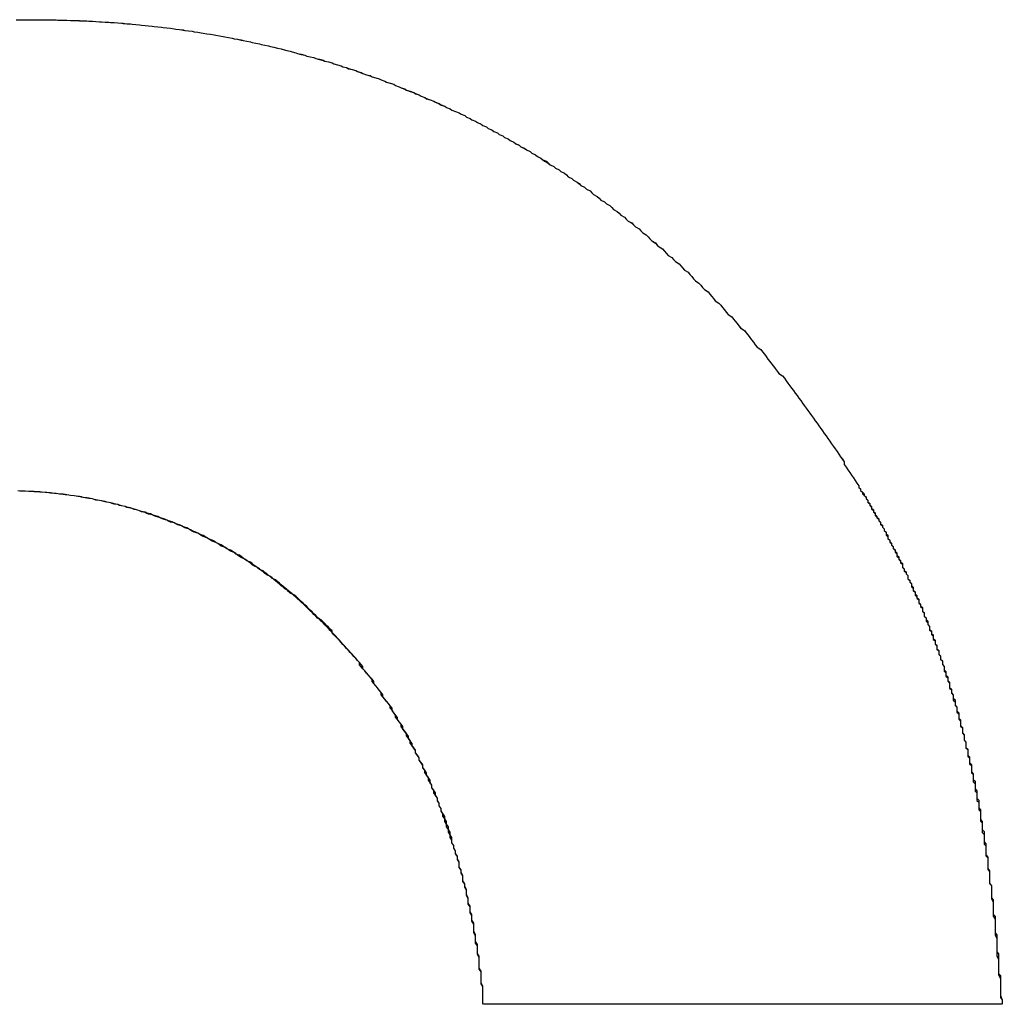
# Model space of a CAD drawing. Extents: x 1107 to 4046, y 937 to 3355.
# Tile 794 of 861: x 3061.751 to 3062.292, y 1750.842 to 1751.385. Entities that reach past the tile are written whole.
import ezdxf

# ---------------------------------------------------------------- set-up
doc = ezdxf.new("R2010")
doc.units = 0
doc.layers.add('KF_VIDA_L___C_LEFT', color=7, linetype='CONTINUOUS')

# ---------------------------------------------------------------- blocks, each defined once
blk = doc.blocks.new('KF_VIDA_L___C_LEFT')
at = {"layer": 'KF_VIDA_L___C_LEFT'}
blk.add_line((172.9877, 61.62917), (172.70242, 61.62917), dxfattribs=at)
blk.add_line((172.9877, 61.62917), (172.70242, 61.62917), dxfattribs=at)
for points in [[(172.445, 62.1714, 0), (172.448, 62.1715, 0), (172.451, 62.1715, 0), (172.454, 62.1715, 0)], [(172.445, 62.1714, 0), (172.448, 62.1715, 0), (172.451, 62.1715, 0), (172.454, 62.1715, 0)], [(172.454, 62.1715, 0), (172.456, 62.1715, 0), (172.458, 62.1715, 0), (172.46, 62.1715, 0), (172.461, 62.1715, 0), (172.463, 62.1714, 0), (172.465, 62.1714, 0), (172.467, 62.1714, 0), (172.468, 62.1713, 0), (172.47, 62.1713, 0), (172.472, 62.1713, 0), (172.473, 62.1712, 0), (172.475, 62.1711, 0), (172.477, 62.1711, 0), (172.479, 62.171, 0), (172.48, 62.1709, 0), (172.482, 62.1709, 0), (172.484, 62.1708, 0), (172.485, 62.1707, 0), (172.487, 62.1706, 0), (172.489, 62.1705, 0), (172.491, 62.1704, 0), (172.492, 62.1703, 0), (172.494, 62.1702, 0), (172.496, 62.1701, 0), (172.497, 62.17, 0), (172.499, 62.1699, 0), (172.501, 62.1697, 0), (172.503, 62.1696, 0), (172.504, 62.1694, 0), (172.506, 62.1693, 0), (172.508, 62.1692, 0), (172.509, 62.169, 0), (172.511, 62.1688, 0), (172.513, 62.1687, 0), (172.514, 62.1685, 0), (172.516, 62.1683, 0), (172.518, 62.1682, 0), (172.52, 62.168, 0), (172.521, 62.1678, 0), (172.523, 62.1676, 0), (172.525, 62.1674, 0), (172.526, 62.1672, 0), (172.528, 62.167, 0), (172.53, 62.1668, 0), (172.532, 62.1665, 0), (172.533, 62.1663, 0), (172.535, 62.1661, 0), (172.537, 62.1658, 0), (172.538, 62.1656, 0), (172.54, 62.1654, 0), (172.542, 62.1651, 0), (172.543, 62.1648, 0), (172.545, 62.1646, 0), (172.547, 62.1643, 0), (172.548, 62.164, 0), (172.55, 62.1638, 0), (172.552, 62.1635, 0), (172.554, 62.1632, 0), (172.555, 62.1629, 0), (172.557, 62.1626, 0), (172.559, 62.1623, 0), (172.56, 62.162, 0), (172.562, 62.1617, 0), (172.564, 62.1613, 0), (172.565, 62.161, 0), (172.567, 62.1607, 0), (172.569, 62.1603, 0), (172.57, 62.16, 0), (172.572, 62.1597, 0), (172.574, 62.1593, 0), (172.575, 62.1589, 0), (172.577, 62.1586, 0), (172.579, 62.1582, 0), (172.58, 62.1578, 0), (172.582, 62.1574, 0), (172.584, 62.1571, 0), (172.585, 62.1567, 0), (172.587, 62.1563, 0), (172.589, 62.1559, 0), (172.591, 62.1555, 0), (172.592, 62.155, 0), (172.594, 62.1546, 0), (172.596, 62.1542, 0), (172.597, 62.1538, 0), (172.599, 62.1533, 0), (172.6, 62.1529, 0), (172.602, 62.1524, 0), (172.604, 62.152, 0), (172.605, 62.1515, 0), (172.607, 62.1511, 0), (172.609, 62.1506, 0), (172.61, 62.1501, 0), (172.612, 62.1496, 0), (172.614, 62.1491, 0), (172.615, 62.1487, 0), (172.617, 62.1482, 0), (172.619, 62.1477, 0), (172.62, 62.1472, 0), (172.622, 62.1466, 0), (172.624, 62.1461, 0), (172.625, 62.1456, 0), (172.627, 62.1451, 0), (172.628, 62.1445, 0), (172.63, 62.144, 0), (172.632, 62.1435, 0), (172.633, 62.1429, 0), (172.635, 62.1423, 0), (172.636, 62.1418, 0), (172.638, 62.1412, 0), (172.64, 62.1406, 0), (172.641, 62.1401, 0), (172.643, 62.1395, 0), (172.645, 62.1389, 0), (172.646, 62.1383, 0), (172.648, 62.1377, 0), (172.649, 62.1371, 0), (172.651, 62.1365, 0), (172.653, 62.1359, 0), (172.654, 62.1352, 0), (172.656, 62.1346, 0), (172.657, 62.134, 0), (172.659, 62.1333, 0), (172.66, 62.1327, 0), (172.662, 62.132, 0), (172.664, 62.1314, 0), (172.665, 62.1307, 0), (172.667, 62.1301, 0), (172.668, 62.1294, 0), (172.67, 62.1287, 0), (172.671, 62.128, 0), (172.673, 62.1273, 0), (172.675, 62.1267, 0), (172.676, 62.126, 0), (172.678, 62.1252, 0), (172.679, 62.1245, 0), (172.681, 62.1238, 0), (172.682, 62.1231, 0), (172.684, 62.1224, 0), (172.685, 62.1216, 0), (172.687, 62.1209, 0), (172.689, 62.1202, 0), (172.69, 62.1194, 0), (172.692, 62.1187, 0), (172.693, 62.1179, 0), (172.695, 62.1171, 0), (172.696, 62.1164, 0), (172.698, 62.1156, 0), (172.699, 62.1148, 0), (172.701, 62.114, 0), (172.702, 62.1132, 0), (172.704, 62.1124, 0), (172.705, 62.1116, 0), (172.707, 62.1108, 0), (172.708, 62.11, 0), (172.71, 62.1092, 0), (172.711, 62.1083, 0), (172.713, 62.1075, 0), (172.714, 62.1067, 0), (172.716, 62.1058, 0), (172.717, 62.105, 0), (172.719, 62.1041, 0), (172.72, 62.1032, 0), (172.722, 62.1024, 0), (172.723, 62.1015, 0), (172.725, 62.1006, 0), (172.726, 62.0998, 0), (172.728, 62.0989, 0), (172.729, 62.098, 0), (172.731, 62.0971, 0), (172.732, 62.0962, 0), (172.734, 62.0953, 0), (172.735, 62.0944, 0), (172.736, 62.0935, 0), (172.738, 62.0925, 0), (172.739, 62.0916, 0), (172.741, 62.0907, 0), (172.742, 62.0898, 0), (172.744, 62.0888, 0), (172.745, 62.0879, 0), (172.747, 62.0869, 0), (172.748, 62.086, 0), (172.749, 62.085, 0), (172.751, 62.0841, 0), (172.752, 62.0831, 0), (172.754, 62.0821, 0), (172.755, 62.0811, 0), (172.756, 62.0802, 0), (172.758, 62.0792, 0), (172.759, 62.0782, 0), (172.761, 62.0772, 0), (172.762, 62.0762, 0), (172.763, 62.0752, 0), (172.765, 62.0742, 0), (172.766, 62.0732, 0), (172.767, 62.0721, 0), (172.769, 62.0711, 0), (172.77, 62.0701, 0), (172.772, 62.0691, 0), (172.773, 62.068, 0), (172.774, 62.067, 0), (172.776, 62.0659, 0), (172.777, 62.0649, 0), (172.778, 62.0638, 0), (172.78, 62.0628, 0), (172.781, 62.0617, 0), (172.782, 62.0606, 0), (172.784, 62.0595, 0), (172.785, 62.0585, 0), (172.786, 62.0574, 0), (172.788, 62.0563, 0), (172.789, 62.0552, 0), (172.79, 62.0541, 0), (172.792, 62.053, 0), (172.793, 62.0519, 0), (172.794, 62.0508, 0), (172.795, 62.0497, 0), (172.797, 62.0485, 0), (172.798, 62.0474, 0), (172.799, 62.0463, 0), (172.801, 62.0452, 0), (172.802, 62.044, 0), (172.803, 62.0429, 0), (172.804, 62.0417, 0), (172.806, 62.0406, 0), (172.807, 62.0394, 0), (172.808, 62.0383, 0), (172.81, 62.0371, 0), (172.811, 62.0359, 0), (172.812, 62.0348, 0), (172.813, 62.0336, 0), (172.815, 62.0324, 0), (172.816, 62.0312, 0), (172.817, 62.03, 0), (172.818, 62.0288, 0), (172.819, 62.0276, 0), (172.821, 62.0264, 0), (172.822, 62.0252, 0), (172.823, 62.024, 0), (172.824, 62.0228, 0), (172.826, 62.0216, 0), (172.827, 62.0203, 0), (172.828, 62.0191, 0), (172.829, 62.0179, 0), (172.83, 62.0166, 0), (172.832, 62.0154, 0), (172.833, 62.0142, 0), (172.834, 62.0129, 0), (172.835, 62.0117, 0), (172.836, 62.0104, 0), (172.837, 62.0092, 0), (172.839, 62.0079, 0), (172.84, 62.0066, 0), (172.841, 62.0054, 0), (172.842, 62.0041, 0), (172.843, 62.0028, 0), (172.844, 62.0015, 0), (172.846, 62.0003, 0), (172.847, 61.999, 0), (172.848, 61.9977, 0), (172.849, 61.9964, 0), (172.85, 61.9951, 0), (172.851, 61.9938, 0), (172.852, 61.9925, 0), (172.853, 61.9912, 0), (172.855, 61.9899, 0), (172.856, 61.9886, 0), (172.857, 61.9873, 0), (172.858, 61.986, 0), (172.859, 61.9846, 0), (172.86, 61.9833, 0), (172.861, 61.982, 0), (172.862, 61.9807, 0), (172.863, 61.9793, 0), (172.864, 61.978, 0), (172.865, 61.9767, 0), (172.867, 61.9753, 0), (172.868, 61.974, 0), (172.869, 61.9726, 0), (172.87, 61.9713, 0), (172.871, 61.9699, 0), (172.872, 61.9686, 0), (172.873, 61.9672, 0), (172.874, 61.9658, 0), (172.875, 61.9645, 0), (172.876, 61.9631, 0), (172.877, 61.9617, 0), (172.878, 61.9603, 0), (172.879, 61.959, 0), (172.88, 61.9576, 0), (172.881, 61.9562, 0), (172.882, 61.9548, 0), (172.883, 61.9534, 0), (172.884, 61.952, 0), (172.885, 61.9506, 0), (172.886, 61.9492, 0), (172.887, 61.9478, 0), (172.888, 61.9464, 0), (172.889, 61.945, 0), (172.89, 61.9436, 0), (172.891, 61.9422, 0), (172.892, 61.9408, 0), (172.893, 61.9394, 0), (172.894, 61.9379, 0), (172.895, 61.9365, 0), (172.896, 61.9351, 0), (172.897, 61.9337, 0), (172.898, 61.9322, 0), (172.899, 61.9308, 0), (172.9, 61.9293, 0), (172.901, 61.9279, 0), (172.901, 61.9265, 0), (172.902, 61.925, 0), (172.903, 61.9236, 0), (172.904, 61.9221, 0), (172.905, 61.9207, 0), (172.906, 61.9192, 0), (172.907, 61.9177, 0), (172.908, 61.9163, 0), (172.909, 61.9148, 0)], [(172.454, 62.1715, 0), (172.456, 62.1715, 0), (172.458, 62.1715, 0), (172.46, 62.1715, 0), (172.461, 62.1715, 0), (172.463, 62.1714, 0), (172.465, 62.1714, 0), (172.467, 62.1714, 0), (172.468, 62.1713, 0), (172.47, 62.1713, 0), (172.472, 62.1713, 0), (172.473, 62.1712, 0), (172.475, 62.1711, 0), (172.477, 62.1711, 0), (172.479, 62.171, 0), (172.48, 62.171, 0), (172.482, 62.1709, 0), (172.484, 62.1708, 0), (172.485, 62.1707, 0), (172.487, 62.1706, 0), (172.489, 62.1705, 0), (172.491, 62.1704, 0), (172.492, 62.1703, 0), (172.494, 62.1702, 0), (172.496, 62.1701, 0), (172.497, 62.17, 0), (172.499, 62.1699, 0), (172.501, 62.1697, 0), (172.503, 62.1696, 0), (172.504, 62.1695, 0), (172.506, 62.1693, 0), (172.508, 62.1692, 0), (172.509, 62.169, 0), (172.511, 62.1688, 0), (172.513, 62.1687, 0), (172.514, 62.1685, 0), (172.516, 62.1683, 0), (172.518, 62.1682, 0), (172.52, 62.168, 0), (172.521, 62.1678, 0), (172.523, 62.1676, 0), (172.525, 62.1674, 0), (172.526, 62.1672, 0), (172.528, 62.167, 0), (172.53, 62.1668, 0), (172.532, 62.1665, 0), (172.533, 62.1663, 0), (172.535, 62.1661, 0), (172.537, 62.1659, 0), (172.538, 62.1656, 0), (172.54, 62.1654, 0), (172.542, 62.1651, 0), (172.543, 62.1649, 0), (172.545, 62.1646, 0), (172.547, 62.1643, 0), (172.548, 62.1641, 0), (172.55, 62.1638, 0), (172.552, 62.1635, 0), (172.554, 62.1632, 0), (172.555, 62.1629, 0), (172.557, 62.1626, 0), (172.559, 62.1623, 0), (172.56, 62.162, 0), (172.562, 62.1617, 0), (172.564, 62.1614, 0), (172.565, 62.161, 0), (172.567, 62.1607, 0), (172.569, 62.1604, 0), (172.57, 62.16, 0), (172.572, 62.1597, 0), (172.574, 62.1593, 0), (172.575, 62.159, 0), (172.577, 62.1586, 0), (172.579, 62.1582, 0), (172.58, 62.1578, 0), (172.582, 62.1575, 0), (172.584, 62.1571, 0), (172.585, 62.1567, 0), (172.587, 62.1563, 0), (172.589, 62.1559, 0), (172.591, 62.1555, 0), (172.592, 62.1551, 0), (172.594, 62.1546, 0), (172.596, 62.1542, 0), (172.597, 62.1538, 0), (172.599, 62.1533, 0), (172.6, 62.1529, 0), (172.602, 62.1525, 0), (172.604, 62.152, 0), (172.605, 62.1515, 0), (172.607, 62.1511, 0), (172.609, 62.1506, 0), (172.61, 62.1501, 0), (172.612, 62.1497, 0), (172.614, 62.1492, 0), (172.615, 62.1487, 0), (172.617, 62.1482, 0), (172.619, 62.1477, 0), (172.62, 62.1472, 0), (172.622, 62.1467, 0), (172.624, 62.1461, 0), (172.625, 62.1456, 0), (172.627, 62.1451, 0), (172.628, 62.1446, 0), (172.63, 62.144, 0), (172.632, 62.1435, 0), (172.633, 62.1429, 0), (172.635, 62.1424, 0), (172.636, 62.1418, 0), (172.638, 62.1412, 0), (172.64, 62.1407, 0), (172.641, 62.1401, 0), (172.643, 62.1395, 0), (172.645, 62.1389, 0), (172.646, 62.1383, 0), (172.648, 62.1377, 0), (172.649, 62.1371, 0), (172.651, 62.1365, 0), (172.653, 62.1359, 0), (172.654, 62.1353, 0), (172.656, 62.1346, 0), (172.657, 62.134, 0), (172.659, 62.1334, 0), (172.66, 62.1327, 0), (172.662, 62.1321, 0), (172.664, 62.1314, 0), (172.665, 62.1308, 0), (172.667, 62.1301, 0), (172.668, 62.1294, 0), (172.67, 62.1287, 0), (172.671, 62.1281, 0), (172.673, 62.1274, 0), (172.675, 62.1267, 0), (172.676, 62.126, 0), (172.678, 62.1253, 0), (172.679, 62.1246, 0), (172.681, 62.1238, 0), (172.682, 62.1231, 0), (172.684, 62.1224, 0), (172.685, 62.1217, 0), (172.687, 62.1209, 0), (172.689, 62.1202, 0), (172.69, 62.1194, 0), (172.692, 62.1187, 0), (172.693, 62.1179, 0), (172.695, 62.1171, 0), (172.696, 62.1164, 0), (172.698, 62.1156, 0), (172.699, 62.1148, 0), (172.701, 62.114, 0), (172.702, 62.1132, 0), (172.704, 62.1124, 0), (172.705, 62.1116, 0), (172.707, 62.1108, 0), (172.708, 62.11, 0), (172.71, 62.1092, 0), (172.711, 62.1083, 0), (172.713, 62.1075, 0), (172.714, 62.1067, 0), (172.716, 62.1058, 0), (172.717, 62.105, 0), (172.719, 62.1041, 0), (172.72, 62.1033, 0), (172.722, 62.1024, 0), (172.723, 62.1015, 0), (172.725, 62.1007, 0), (172.726, 62.0998, 0), (172.728, 62.0989, 0), (172.729, 62.098, 0), (172.731, 62.0971, 0), (172.732, 62.0962, 0), (172.734, 62.0953, 0), (172.735, 62.0944, 0), (172.737, 62.0935, 0), (172.738, 62.0926, 0), (172.739, 62.0916, 0), (172.741, 62.0907, 0), (172.742, 62.0898, 0), (172.744, 62.0888, 0), (172.745, 62.0879, 0), (172.747, 62.0869, 0), (172.748, 62.086, 0), (172.749, 62.085, 0), (172.751, 62.0841, 0), (172.752, 62.0831, 0), (172.754, 62.0821, 0), (172.755, 62.0812, 0), (172.756, 62.0802, 0), (172.758, 62.0792, 0), (172.759, 62.0782, 0), (172.761, 62.0772, 0), (172.762, 62.0762, 0), (172.763, 62.0752, 0), (172.765, 62.0742, 0), (172.766, 62.0732, 0), (172.767, 62.0721, 0), (172.769, 62.0711, 0), (172.77, 62.0701, 0), (172.772, 62.0691, 0), (172.773, 62.068, 0), (172.774, 62.067, 0), (172.776, 62.0659, 0), (172.777, 62.0649, 0), (172.778, 62.0638, 0), (172.78, 62.0628, 0), (172.781, 62.0617, 0), (172.782, 62.0606, 0), (172.784, 62.0596, 0), (172.785, 62.0585, 0), (172.786, 62.0574, 0), (172.788, 62.0563, 0), (172.789, 62.0552, 0), (172.79, 62.0541, 0), (172.792, 62.053, 0), (172.793, 62.0519, 0), (172.794, 62.0508, 0), (172.795, 62.0497, 0), (172.797, 62.0486, 0), (172.798, 62.0474, 0), (172.799, 62.0463, 0), (172.801, 62.0452, 0), (172.802, 62.044, 0), (172.803, 62.0429, 0), (172.804, 62.0417, 0), (172.806, 62.0406, 0), (172.807, 62.0394, 0), (172.808, 62.0383, 0), (172.81, 62.0371, 0), (172.811, 62.0359, 0), (172.812, 62.0348, 0), (172.813, 62.0336, 0), (172.815, 62.0324, 0), (172.816, 62.0312, 0), (172.817, 62.03, 0), (172.818, 62.0288, 0), (172.819, 62.0276, 0), (172.821, 62.0264, 0), (172.822, 62.0252, 0), (172.823, 62.024, 0), (172.824, 62.0228, 0), (172.826, 62.0216, 0), (172.827, 62.0203, 0), (172.828, 62.0191, 0), (172.829, 62.0179, 0), (172.83, 62.0166, 0), (172.832, 62.0154, 0), (172.833, 62.0142, 0), (172.834, 62.0129, 0), (172.835, 62.0117, 0), (172.836, 62.0104, 0), (172.837, 62.0092, 0), (172.839, 62.0079, 0), (172.84, 62.0066, 0), (172.841, 62.0054, 0), (172.842, 62.0041, 0), (172.843, 62.0028, 0), (172.844, 62.0016, 0), (172.846, 62.0003, 0), (172.847, 61.999, 0), (172.848, 61.9977, 0), (172.849, 61.9964, 0), (172.85, 61.9951, 0), (172.851, 61.9938, 0), (172.852, 61.9925, 0), (172.853, 61.9912, 0), (172.855, 61.9899, 0), (172.856, 61.9886, 0), (172.857, 61.9873, 0), (172.858, 61.986, 0), (172.859, 61.9846, 0), (172.86, 61.9833, 0), (172.861, 61.982, 0), (172.862, 61.9807, 0), (172.863, 61.9793, 0), (172.864, 61.978, 0), (172.865, 61.9767, 0), (172.867, 61.9753, 0), (172.868, 61.974, 0), (172.869, 61.9726, 0), (172.87, 61.9713, 0), (172.871, 61.9699, 0), (172.872, 61.9686, 0), (172.873, 61.9672, 0), (172.874, 61.9658, 0), (172.875, 61.9645, 0), (172.876, 61.9631, 0), (172.877, 61.9617, 0), (172.878, 61.9603, 0), (172.879, 61.959, 0), (172.88, 61.9576, 0), (172.881, 61.9562, 0), (172.882, 61.9548, 0), (172.883, 61.9534, 0), (172.884, 61.952, 0), (172.885, 61.9506, 0), (172.886, 61.9492, 0), (172.887, 61.9478, 0), (172.888, 61.9464, 0), (172.889, 61.945, 0), (172.89, 61.9436, 0), (172.891, 61.9422, 0), (172.892, 61.9408, 0), (172.893, 61.9394, 0), (172.894, 61.9379, 0), (172.895, 61.9365, 0), (172.896, 61.9351, 0), (172.897, 61.9337, 0), (172.898, 61.9322, 0), (172.899, 61.9308, 0), (172.9, 61.9294, 0), (172.901, 61.9279, 0), (172.901, 61.9265, 0), (172.902, 61.925, 0), (172.903, 61.9236, 0), (172.904, 61.9221, 0), (172.905, 61.9207, 0), (172.906, 61.9192, 0), (172.907, 61.9177, 0), (172.908, 61.9163, 0), (172.909, 61.9148, 0)], [(172.702, 61.6292, 0), (172.702, 61.6308, 0), (172.702, 61.6325, 0), (172.702, 61.6342, 0), (172.702, 61.6358, 0), (172.702, 61.6375, 0), (172.702, 61.6392, 0), (172.701, 61.6408, 0), (172.701, 61.6425, 0), (172.701, 61.6441, 0), (172.701, 61.6458, 0), (172.701, 61.6474, 0), (172.7, 61.649, 0), (172.7, 61.6507, 0), (172.7, 61.6523, 0), (172.7, 61.6539, 0), (172.7, 61.6556, 0), (172.699, 61.6572, 0), (172.699, 61.6588, 0), (172.699, 61.6604, 0), (172.699, 61.6621, 0), (172.698, 61.6637, 0), (172.698, 61.6653, 0), (172.698, 61.6669, 0), (172.697, 61.6685, 0), (172.697, 61.6701, 0), (172.697, 61.6717, 0), (172.697, 61.6733, 0), (172.696, 61.6749, 0), (172.696, 61.6765, 0), (172.696, 61.6781, 0), (172.695, 61.6796, 0), (172.695, 61.6812, 0), (172.695, 61.6828, 0), (172.694, 61.6844, 0), (172.694, 61.6859, 0), (172.694, 61.6875, 0), (172.693, 61.6891, 0), (172.693, 61.6906, 0), (172.693, 61.6922, 0), (172.692, 61.6937, 0), (172.692, 61.6953, 0), (172.691, 61.6968, 0), (172.691, 61.6984, 0), (172.691, 61.6999, 0), (172.69, 61.7014, 0), (172.69, 61.703, 0), (172.689, 61.7045, 0), (172.689, 61.706, 0), (172.689, 61.7075, 0), (172.688, 61.709, 0), (172.688, 61.7106, 0), (172.687, 61.7121, 0), (172.687, 61.7136, 0), (172.686, 61.7151, 0), (172.686, 61.7166, 0), (172.685, 61.7181, 0), (172.685, 61.7195, 0), (172.684, 61.721, 0), (172.684, 61.7225, 0), (172.683, 61.724, 0), (172.683, 61.7255, 0), (172.682, 61.7269, 0), (172.682, 61.7284, 0), (172.681, 61.7299, 0), (172.681, 61.7313, 0), (172.68, 61.7328, 0), (172.68, 61.7342, 0), (172.679, 61.7357, 0), (172.679, 61.7371, 0), (172.678, 61.7385, 0), (172.678, 61.74, 0), (172.677, 61.7414, 0), (172.677, 61.7428, 0), (172.676, 61.7443, 0), (172.675, 61.7457, 0), (172.675, 61.7471, 0), (172.674, 61.7485, 0), (172.674, 61.7499, 0), (172.673, 61.7513, 0), (172.672, 61.7527, 0), (172.672, 61.7541, 0), (172.671, 61.7555, 0), (172.67, 61.7568, 0), (172.67, 61.7582, 0), (172.669, 61.7596, 0), (172.669, 61.761, 0), (172.668, 61.7623, 0), (172.667, 61.7637, 0), (172.667, 61.765, 0), (172.666, 61.7664, 0), (172.665, 61.7677, 0), (172.665, 61.7691, 0), (172.664, 61.7704, 0), (172.663, 61.7717, 0), (172.662, 61.7731, 0), (172.662, 61.7744, 0), (172.661, 61.7757, 0), (172.66, 61.777, 0), (172.66, 61.7783, 0), (172.659, 61.7796, 0), (172.658, 61.7809, 0), (172.657, 61.7822, 0), (172.657, 61.7835, 0), (172.656, 61.7848, 0), (172.655, 61.786, 0), (172.654, 61.7873, 0), (172.654, 61.7886, 0), (172.653, 61.7898, 0), (172.652, 61.7911, 0), (172.651, 61.7923, 0), (172.651, 61.7936, 0), (172.65, 61.7948, 0), (172.649, 61.7961, 0), (172.648, 61.7973, 0), (172.647, 61.7985, 0), (172.646, 61.7997, 0), (172.646, 61.801, 0), (172.645, 61.8022, 0), (172.644, 61.8034, 0), (172.643, 61.8046, 0), (172.642, 61.8058, 0), (172.641, 61.8069, 0), (172.641, 61.8081, 0), (172.64, 61.8093, 0), (172.639, 61.8105, 0), (172.638, 61.8116, 0), (172.637, 61.8128, 0), (172.636, 61.814, 0), (172.635, 61.8151, 0), (172.634, 61.8162, 0), (172.634, 61.8174, 0), (172.633, 61.8185, 0), (172.632, 61.8196, 0), (172.631, 61.8208, 0), (172.63, 61.8219, 0), (172.629, 61.823, 0), (172.628, 61.8241, 0), (172.627, 61.8252, 0), (172.626, 61.8263, 0), (172.625, 61.8274, 0), (172.624, 61.8284, 0), (172.623, 61.8295, 0), (172.622, 61.8306, 0), (172.621, 61.8316, 0), (172.62, 61.8327, 0), (172.619, 61.8338, 0), (172.619, 61.8348, 0), (172.618, 61.8358, 0), (172.617, 61.8369, 0), (172.616, 61.8379, 0), (172.615, 61.8389, 0), (172.614, 61.8399, 0), (172.613, 61.8409, 0), (172.611, 61.8419, 0), (172.61, 61.8429, 0), (172.609, 61.8439, 0), (172.608, 61.8449, 0), (172.607, 61.8459, 0), (172.606, 61.8468, 0), (172.605, 61.8478, 0), (172.604, 61.8488, 0), (172.603, 61.8497, 0), (172.602, 61.8507, 0), (172.601, 61.8516, 0), (172.6, 61.8525, 0), (172.599, 61.8535, 0), (172.598, 61.8544, 0), (172.597, 61.8553, 0), (172.596, 61.8562, 0), (172.595, 61.8571, 0), (172.593, 61.858, 0), (172.592, 61.8589, 0), (172.591, 61.8597, 0), (172.59, 61.8606, 0), (172.589, 61.8615, 0), (172.588, 61.8623, 0), (172.587, 61.8632, 0), (172.586, 61.864, 0), (172.585, 61.8649, 0), (172.583, 61.8657, 0), (172.582, 61.8665, 0), (172.581, 61.8674, 0), (172.58, 61.8682, 0), (172.579, 61.869, 0), (172.578, 61.8698, 0), (172.576, 61.8706, 0), (172.575, 61.8713, 0), (172.574, 61.8721, 0), (172.573, 61.8729, 0), (172.572, 61.8737, 0), (172.571, 61.8744, 0), (172.569, 61.8752, 0), (172.568, 61.8759, 0), (172.567, 61.8766, 0), (172.566, 61.8774, 0), (172.565, 61.8781, 0), (172.563, 61.8788, 0), (172.562, 61.8795, 0), (172.561, 61.8802, 0), (172.56, 61.8809, 0), (172.558, 61.8816, 0), (172.557, 61.8823, 0), (172.556, 61.8829, 0), (172.555, 61.8836, 0), (172.553, 61.8843, 0), (172.552, 61.8849, 0), (172.551, 61.8856, 0), (172.55, 61.8862, 0), (172.548, 61.8868, 0), (172.547, 61.8874, 0), (172.546, 61.8881, 0), (172.545, 61.8887, 0), (172.543, 61.8893, 0), (172.542, 61.8898, 0), (172.541, 61.8904, 0), (172.54, 61.891, 0), (172.538, 61.8916, 0), (172.537, 61.8921, 0), (172.536, 61.8927, 0), (172.534, 61.8932, 0), (172.533, 61.8938, 0), (172.532, 61.8943, 0), (172.53, 61.8948, 0), (172.529, 61.8953, 0), (172.528, 61.8958, 0), (172.526, 61.8963, 0), (172.525, 61.8968, 0), (172.524, 61.8973, 0), (172.522, 61.8978, 0), (172.521, 61.8983, 0), (172.52, 61.8987, 0), (172.518, 61.8992, 0), (172.517, 61.8996, 0), (172.516, 61.9001, 0), (172.514, 61.9005, 0), (172.513, 61.9009, 0), (172.512, 61.9013, 0), (172.51, 61.9018, 0), (172.509, 61.9022, 0), (172.508, 61.9025, 0), (172.506, 61.9029, 0), (172.505, 61.9033, 0), (172.503, 61.9037, 0), (172.502, 61.904, 0), (172.501, 61.9044, 0), (172.499, 61.9047, 0), (172.498, 61.9051, 0), (172.497, 61.9054, 0), (172.495, 61.9057, 0), (172.494, 61.906, 0), (172.492, 61.9064, 0), (172.491, 61.9067, 0), (172.489, 61.9069, 0), (172.488, 61.9072, 0), (172.487, 61.9075, 0), (172.485, 61.9078, 0), (172.484, 61.908, 0), (172.482, 61.9083, 0), (172.481, 61.9085, 0), (172.48, 61.9088, 0), (172.478, 61.909, 0), (172.477, 61.9092, 0), (172.475, 61.9094, 0), (172.474, 61.9096, 0), (172.472, 61.9098, 0), (172.471, 61.91, 0), (172.469, 61.9102, 0), (172.468, 61.9104, 0), (172.467, 61.9105, 0), (172.465, 61.9107, 0), (172.464, 61.9108, 0), (172.462, 61.911, 0), (172.461, 61.9111, 0), (172.459, 61.9112, 0), (172.458, 61.9113, 0), (172.456, 61.9114, 0), (172.455, 61.9115, 0), (172.453, 61.9116, 0), (172.452, 61.9117, 0), (172.45, 61.9118, 0), (172.449, 61.9119, 0), (172.448, 61.9119, 0), (172.446, 61.912, 0)], [(172.702, 61.6292, 0), (172.702, 61.6308, 0), (172.702, 61.6324, 0), (172.702, 61.6341, 0), (172.702, 61.6357, 0), (172.702, 61.6373, 0), (172.702, 61.6389, 0), (172.701, 61.6405, 0), (172.701, 61.6421, 0), (172.701, 61.6438, 0), (172.701, 61.6454, 0), (172.701, 61.647, 0), (172.7, 61.6486, 0), (172.7, 61.6502, 0), (172.7, 61.6518, 0), (172.7, 61.6534, 0), (172.7, 61.655, 0), (172.699, 61.6566, 0), (172.699, 61.6582, 0), (172.699, 61.6598, 0), (172.699, 61.6613, 0), (172.698, 61.6629, 0), (172.698, 61.6645, 0), (172.698, 61.6661, 0), (172.698, 61.6677, 0), (172.697, 61.6692, 0), (172.697, 61.6708, 0), (172.697, 61.6724, 0), (172.697, 61.6739, 0), (172.696, 61.6755, 0), (172.696, 61.6771, 0), (172.696, 61.6786, 0), (172.695, 61.6802, 0), (172.695, 61.6817, 0), (172.695, 61.6833, 0), (172.694, 61.6848, 0), (172.694, 61.6864, 0), (172.694, 61.6879, 0), (172.693, 61.6895, 0), (172.693, 61.691, 0), (172.693, 61.6925, 0), (172.692, 61.6941, 0), (172.692, 61.6956, 0), (172.691, 61.6971, 0), (172.691, 61.6986, 0), (172.691, 61.7002, 0), (172.69, 61.7017, 0), (172.69, 61.7032, 0), (172.689, 61.7047, 0), (172.689, 61.7062, 0), (172.689, 61.7077, 0), (172.688, 61.7092, 0), (172.688, 61.7107, 0), (172.687, 61.7122, 0), (172.687, 61.7137, 0), (172.686, 61.7152, 0), (172.686, 61.7167, 0), (172.685, 61.7181, 0), (172.685, 61.7196, 0), (172.685, 61.7211, 0), (172.684, 61.7226, 0), (172.684, 61.724, 0), (172.683, 61.7255, 0), (172.683, 61.7269, 0), (172.682, 61.7284, 0), (172.682, 61.7299, 0), (172.681, 61.7313, 0), (172.681, 61.7327, 0), (172.68, 61.7342, 0), (172.679, 61.7356, 0), (172.679, 61.7371, 0), (172.678, 61.7385, 0), (172.678, 61.7399, 0), (172.677, 61.7413, 0), (172.677, 61.7428, 0), (172.676, 61.7442, 0), (172.676, 61.7456, 0), (172.675, 61.747, 0), (172.674, 61.7484, 0), (172.674, 61.7498, 0), (172.673, 61.7512, 0), (172.673, 61.7526, 0), (172.672, 61.754, 0), (172.671, 61.7554, 0), (172.671, 61.7567, 0), (172.67, 61.7581, 0), (172.669, 61.7595, 0), (172.669, 61.7608, 0), (172.668, 61.7622, 0), (172.667, 61.7636, 0), (172.667, 61.7649, 0), (172.666, 61.7663, 0), (172.665, 61.7676, 0), (172.665, 61.769, 0), (172.664, 61.7703, 0), (172.663, 61.7716, 0), (172.663, 61.7729, 0), (172.662, 61.7743, 0), (172.661, 61.7756, 0), (172.661, 61.7769, 0), (172.66, 61.7782, 0), (172.659, 61.7795, 0), (172.658, 61.7808, 0), (172.658, 61.7821, 0), (172.657, 61.7834, 0), (172.656, 61.7847, 0), (172.655, 61.786, 0), (172.655, 61.7872, 0), (172.654, 61.7885, 0), (172.653, 61.7898, 0), (172.652, 61.791, 0), (172.652, 61.7923, 0), (172.651, 61.7936, 0), (172.65, 61.7948, 0), (172.649, 61.796, 0), (172.648, 61.7973, 0), (172.647, 61.7985, 0), (172.647, 61.7997, 0), (172.646, 61.801, 0), (172.645, 61.8022, 0), (172.644, 61.8034, 0), (172.643, 61.8046, 0), (172.642, 61.8058, 0), (172.642, 61.807, 0), (172.641, 61.8082, 0), (172.64, 61.8094, 0), (172.639, 61.8105, 0), (172.638, 61.8117, 0), (172.637, 61.8129, 0), (172.636, 61.814, 0), (172.636, 61.8152, 0), (172.635, 61.8164, 0), (172.634, 61.8175, 0), (172.633, 61.8186, 0), (172.632, 61.8198, 0), (172.631, 61.8209, 0), (172.63, 61.822, 0), (172.629, 61.8232, 0), (172.628, 61.8243, 0), (172.627, 61.8254, 0), (172.626, 61.8265, 0), (172.625, 61.8276, 0), (172.624, 61.8287, 0), (172.623, 61.8297, 0), (172.622, 61.8308, 0), (172.621, 61.8319, 0), (172.62, 61.833, 0), (172.619, 61.834, 0), (172.618, 61.8351, 0), (172.617, 61.8361, 0), (172.616, 61.8372, 0), (172.615, 61.8382, 0), (172.614, 61.8392, 0), (172.613, 61.8402, 0), (172.612, 61.8413, 0), (172.611, 61.8423, 0), (172.61, 61.8433, 0), (172.609, 61.8443, 0), (172.608, 61.8453, 0), (172.607, 61.8462, 0), (172.606, 61.8472, 0), (172.605, 61.8482, 0), (172.604, 61.8492, 0), (172.603, 61.8501, 0), (172.602, 61.8511, 0), (172.601, 61.852, 0), (172.6, 61.853, 0), (172.599, 61.8539, 0), (172.598, 61.8548, 0), (172.596, 61.8557, 0), (172.595, 61.8566, 0), (172.594, 61.8576, 0), (172.593, 61.8585, 0), (172.592, 61.8593, 0), (172.591, 61.8602, 0), (172.59, 61.8611, 0), (172.589, 61.862, 0), (172.588, 61.8629, 0), (172.586, 61.8637, 0), (172.585, 61.8646, 0), (172.584, 61.8654, 0), (172.583, 61.8662, 0), (172.582, 61.8671, 0), (172.581, 61.8679, 0), (172.579, 61.8687, 0), (172.578, 61.8695, 0), (172.577, 61.8703, 0), (172.576, 61.8711, 0), (172.575, 61.8719, 0), (172.574, 61.8727, 0), (172.572, 61.8735, 0), (172.571, 61.8742, 0), (172.57, 61.875, 0), (172.569, 61.8758, 0), (172.568, 61.8765, 0), (172.566, 61.8772, 0), (172.565, 61.878, 0), (172.564, 61.8787, 0), (172.563, 61.8794, 0), (172.561, 61.8801, 0), (172.56, 61.8808, 0), (172.559, 61.8815, 0), (172.558, 61.8822, 0), (172.556, 61.8829, 0), (172.555, 61.8836, 0), (172.554, 61.8842, 0), (172.553, 61.8849, 0), (172.551, 61.8855, 0), (172.55, 61.8862, 0), (172.549, 61.8868, 0), (172.548, 61.8874, 0), (172.546, 61.8881, 0), (172.545, 61.8887, 0), (172.544, 61.8893, 0), (172.542, 61.8899, 0), (172.541, 61.8905, 0), (172.54, 61.891, 0), (172.539, 61.8916, 0), (172.537, 61.8922, 0), (172.536, 61.8927, 0), (172.535, 61.8933, 0), (172.533, 61.8938, 0), (172.532, 61.8944, 0), (172.531, 61.8949, 0), (172.529, 61.8954, 0), (172.528, 61.8959, 0), (172.527, 61.8964, 0), (172.525, 61.8969, 0), (172.524, 61.8974, 0), (172.523, 61.8979, 0), (172.521, 61.8984, 0), (172.52, 61.8988, 0), (172.519, 61.8993, 0), (172.517, 61.8997, 0), (172.516, 61.9002, 0), (172.514, 61.9006, 0), (172.513, 61.901, 0), (172.512, 61.9014, 0), (172.51, 61.9019, 0), (172.509, 61.9023, 0), (172.508, 61.9027, 0), (172.506, 61.903, 0), (172.505, 61.9034, 0), (172.503, 61.9038, 0), (172.502, 61.9041, 0), (172.501, 61.9045, 0), (172.499, 61.9048, 0), (172.498, 61.9052, 0), (172.496, 61.9055, 0), (172.495, 61.9058, 0), (172.494, 61.9061, 0), (172.492, 61.9065, 0), (172.491, 61.9067, 0), (172.489, 61.907, 0), (172.488, 61.9073, 0), (172.487, 61.9076, 0), (172.485, 61.9079, 0), (172.484, 61.9081, 0), (172.482, 61.9084, 0), (172.481, 61.9086, 0), (172.479, 61.9088, 0), (172.478, 61.9091, 0), (172.477, 61.9093, 0), (172.475, 61.9095, 0), (172.474, 61.9097, 0), (172.472, 61.9099, 0), (172.471, 61.9101, 0), (172.469, 61.9102, 0), (172.468, 61.9104, 0), (172.466, 61.9106, 0), (172.465, 61.9107, 0), (172.464, 61.9109, 0), (172.462, 61.911, 0), (172.461, 61.9111, 0), (172.459, 61.9113, 0), (172.458, 61.9114, 0), (172.456, 61.9115, 0), (172.455, 61.9116, 0), (172.453, 61.9117, 0), (172.452, 61.9117, 0), (172.45, 61.9118, 0), (172.449, 61.9119, 0), (172.447, 61.9119, 0), (172.446, 61.912, 0)], [(172.909, 61.9148, 0), (172.909, 61.9139, 0), (172.91, 61.9131, 0), (172.91, 61.9122, 0), (172.911, 61.9113, 0), (172.911, 61.9104, 0), (172.912, 61.9095, 0), (172.913, 61.9087, 0), (172.913, 61.9078, 0), (172.914, 61.9069, 0), (172.914, 61.906, 0), (172.915, 61.9051, 0), (172.915, 61.9042, 0), (172.916, 61.9034, 0), (172.916, 61.9025, 0), (172.917, 61.9016, 0), (172.917, 61.9007, 0), (172.918, 61.8998, 0), (172.918, 61.899, 0), (172.919, 61.8981, 0), (172.919, 61.8972, 0), (172.92, 61.8963, 0), (172.92, 61.8954, 0), (172.921, 61.8945, 0), (172.921, 61.8937, 0), (172.922, 61.8928, 0), (172.922, 61.8919, 0), (172.923, 61.891, 0), (172.923, 61.8901, 0), (172.924, 61.8893, 0), (172.924, 61.8884, 0), (172.924, 61.8875, 0), (172.925, 61.8866, 0), (172.925, 61.8857, 0), (172.926, 61.8848, 0), (172.926, 61.884, 0), (172.927, 61.8831, 0), (172.927, 61.8822, 0), (172.928, 61.8813, 0), (172.928, 61.8804, 0), (172.929, 61.8795, 0), (172.929, 61.8787, 0), (172.93, 61.8778, 0), (172.93, 61.8769, 0), (172.93, 61.876, 0), (172.931, 61.8751, 0), (172.931, 61.8742, 0), (172.932, 61.8733, 0), (172.932, 61.8724, 0), (172.933, 61.8716, 0), (172.933, 61.8707, 0), (172.933, 61.8698, 0), (172.934, 61.8689, 0), (172.934, 61.868, 0), (172.935, 61.8671, 0), (172.935, 61.8662, 0), (172.936, 61.8653, 0), (172.936, 61.8644, 0), (172.936, 61.8636, 0), (172.937, 61.8627, 0), (172.937, 61.8618, 0), (172.938, 61.8609, 0), (172.938, 61.86, 0), (172.938, 61.8591, 0), (172.939, 61.8582, 0), (172.939, 61.8573, 0), (172.94, 61.8564, 0), (172.94, 61.8555, 0), (172.94, 61.8546, 0), (172.941, 61.8537, 0), (172.941, 61.8528, 0), (172.942, 61.8519, 0), (172.942, 61.851, 0), (172.942, 61.8501, 0), (172.943, 61.8492, 0), (172.943, 61.8483, 0), (172.944, 61.8474, 0), (172.944, 61.8465, 0), (172.944, 61.8456, 0), (172.945, 61.8447, 0), (172.945, 61.8438, 0), (172.945, 61.8429, 0), (172.946, 61.842, 0), (172.946, 61.8411, 0), (172.946, 61.8402, 0), (172.947, 61.8393, 0), (172.947, 61.8384, 0), (172.948, 61.8375, 0), (172.948, 61.8366, 0), (172.948, 61.8357, 0), (172.949, 61.8348, 0), (172.949, 61.8339, 0), (172.949, 61.8329, 0), (172.95, 61.832, 0), (172.95, 61.8311, 0), (172.95, 61.8302, 0), (172.951, 61.8293, 0), (172.951, 61.8284, 0), (172.951, 61.8275, 0), (172.952, 61.8265, 0), (172.952, 61.8256, 0), (172.952, 61.8247, 0), (172.953, 61.8238, 0), (172.953, 61.8229, 0), (172.953, 61.8219, 0), (172.954, 61.821, 0), (172.954, 61.8201, 0), (172.954, 61.8192, 0), (172.955, 61.8183, 0), (172.955, 61.8173, 0), (172.955, 61.8164, 0), (172.956, 61.8155, 0), (172.956, 61.8145, 0), (172.956, 61.8136, 0), (172.956, 61.8127, 0), (172.957, 61.8118, 0), (172.957, 61.8108, 0), (172.957, 61.8099, 0), (172.958, 61.809, 0), (172.958, 61.808, 0), (172.958, 61.8071, 0), (172.959, 61.8061, 0), (172.959, 61.8052, 0), (172.959, 61.8043, 0), (172.959, 61.8033, 0), (172.96, 61.8024, 0), (172.96, 61.8014, 0), (172.96, 61.8005, 0), (172.961, 61.7995, 0), (172.961, 61.7986, 0), (172.961, 61.7977, 0), (172.961, 61.7967, 0), (172.962, 61.7958, 0), (172.962, 61.7948, 0), (172.962, 61.7939, 0), (172.963, 61.7929, 0), (172.963, 61.7919, 0), (172.963, 61.791, 0), (172.963, 61.79, 0), (172.964, 61.7891, 0), (172.964, 61.7881, 0), (172.964, 61.7872, 0), (172.964, 61.7862, 0), (172.965, 61.7852, 0), (172.965, 61.7843, 0), (172.965, 61.7833, 0), (172.965, 61.7823, 0), (172.966, 61.7814, 0), (172.966, 61.7804, 0), (172.966, 61.7794, 0), (172.966, 61.7785, 0), (172.967, 61.7775, 0), (172.967, 61.7765, 0), (172.967, 61.7755, 0), (172.967, 61.7746, 0), (172.968, 61.7736, 0), (172.968, 61.7726, 0), (172.968, 61.7716, 0), (172.968, 61.7706, 0), (172.969, 61.7697, 0), (172.969, 61.7687, 0), (172.969, 61.7677, 0), (172.969, 61.7667, 0), (172.969, 61.7657, 0), (172.97, 61.7647, 0), (172.97, 61.7637, 0), (172.97, 61.7627, 0), (172.97, 61.7617, 0), (172.971, 61.7607, 0), (172.971, 61.7597, 0), (172.971, 61.7587, 0), (172.971, 61.7577, 0), (172.971, 61.7567, 0), (172.972, 61.7557, 0), (172.972, 61.7547, 0), (172.972, 61.7537, 0), (172.972, 61.7527, 0), (172.972, 61.7517, 0), (172.973, 61.7507, 0), (172.973, 61.7497, 0), (172.973, 61.7487, 0), (172.973, 61.7476, 0), (172.973, 61.7466, 0), (172.974, 61.7456, 0), (172.974, 61.7446, 0), (172.974, 61.7436, 0), (172.974, 61.7425, 0), (172.974, 61.7415, 0), (172.975, 61.7405, 0), (172.975, 61.7394, 0), (172.975, 61.7384, 0), (172.975, 61.7374, 0), (172.975, 61.7363, 0), (172.976, 61.7353, 0), (172.976, 61.7343, 0), (172.976, 61.7332, 0), (172.976, 61.7322, 0), (172.976, 61.7312, 0), (172.976, 61.7301, 0), (172.977, 61.7291, 0), (172.977, 61.728, 0), (172.977, 61.727, 0), (172.977, 61.7259, 0), (172.977, 61.7249, 0), (172.977, 61.7238, 0), (172.978, 61.7227, 0), (172.978, 61.7217, 0), (172.978, 61.7206, 0), (172.978, 61.7196, 0), (172.978, 61.7185, 0), (172.978, 61.7174, 0), (172.979, 61.7164, 0), (172.979, 61.7153, 0), (172.979, 61.7142, 0), (172.979, 61.7131, 0), (172.979, 61.7121, 0), (172.979, 61.711, 0), (172.98, 61.7099, 0), (172.98, 61.7088, 0), (172.98, 61.7077, 0), (172.98, 61.7067, 0), (172.98, 61.7056, 0), (172.98, 61.7045, 0), (172.98, 61.7034, 0), (172.981, 61.7023, 0), (172.981, 61.7012, 0), (172.981, 61.7001, 0), (172.981, 61.699, 0), (172.981, 61.6979, 0), (172.981, 61.6968, 0), (172.981, 61.6957, 0), (172.982, 61.6946, 0), (172.982, 61.6935, 0), (172.982, 61.6924, 0), (172.982, 61.6913, 0), (172.982, 61.6901, 0), (172.982, 61.689, 0), (172.982, 61.6879, 0), (172.983, 61.6868, 0), (172.983, 61.6857, 0), (172.983, 61.6845, 0), (172.983, 61.6834, 0), (172.983, 61.6823, 0), (172.983, 61.6812, 0), (172.983, 61.68, 0), (172.983, 61.6789, 0), (172.984, 61.6777, 0), (172.984, 61.6766, 0), (172.984, 61.6755, 0), (172.984, 61.6743, 0), (172.984, 61.6732, 0), (172.984, 61.672, 0), (172.984, 61.6709, 0), (172.984, 61.6697, 0), (172.984, 61.6686, 0), (172.985, 61.6674, 0), (172.985, 61.6663, 0), (172.985, 61.6651, 0), (172.985, 61.6639, 0), (172.985, 61.6628, 0), (172.985, 61.6616, 0), (172.985, 61.6604, 0), (172.985, 61.6592, 0), (172.985, 61.6581, 0), (172.986, 61.6569, 0), (172.986, 61.6557, 0), (172.986, 61.6545, 0), (172.986, 61.6534, 0), (172.986, 61.6522, 0), (172.986, 61.651, 0), (172.986, 61.6498, 0), (172.986, 61.6486, 0), (172.986, 61.6474, 0), (172.986, 61.6462, 0), (172.987, 61.645, 0), (172.987, 61.6438, 0), (172.987, 61.6426, 0), (172.987, 61.6414, 0), (172.987, 61.6402, 0), (172.987, 61.639, 0), (172.987, 61.6377, 0), (172.987, 61.6365, 0), (172.987, 61.6353, 0), (172.987, 61.6341, 0), (172.987, 61.6329, 0), (172.988, 61.6316, 0), (172.988, 61.6304, 0), (172.988, 61.6292, 0)], [(172.909, 61.9148, 0), (172.909, 61.9139, 0), (172.91, 61.913, 0), (172.91, 61.9121, 0), (172.911, 61.9112, 0), (172.912, 61.9103, 0), (172.912, 61.9094, 0), (172.913, 61.9084, 0), (172.913, 61.9075, 0), (172.914, 61.9066, 0), (172.914, 61.9057, 0), (172.915, 61.9048, 0), (172.915, 61.9039, 0), (172.916, 61.903, 0), (172.916, 61.9021, 0), (172.917, 61.9012, 0), (172.917, 61.9002, 0), (172.918, 61.8993, 0), (172.918, 61.8984, 0), (172.919, 61.8975, 0), (172.92, 61.8966, 0), (172.92, 61.8957, 0), (172.921, 61.8948, 0), (172.921, 61.8939, 0), (172.922, 61.893, 0), (172.922, 61.892, 0), (172.923, 61.8911, 0), (172.923, 61.8902, 0), (172.924, 61.8893, 0), (172.924, 61.8884, 0), (172.925, 61.8875, 0), (172.925, 61.8866, 0), (172.925, 61.8857, 0), (172.926, 61.8847, 0), (172.926, 61.8838, 0), (172.927, 61.8829, 0), (172.927, 61.882, 0), (172.928, 61.8811, 0), (172.928, 61.8802, 0), (172.929, 61.8792, 0), (172.929, 61.8783, 0), (172.93, 61.8774, 0), (172.93, 61.8765, 0), (172.931, 61.8756, 0), (172.931, 61.8746, 0), (172.932, 61.8737, 0), (172.932, 61.8728, 0), (172.933, 61.8719, 0), (172.933, 61.871, 0), (172.933, 61.87, 0), (172.934, 61.8691, 0), (172.934, 61.8682, 0), (172.935, 61.8673, 0), (172.935, 61.8663, 0), (172.936, 61.8654, 0), (172.936, 61.8645, 0), (172.936, 61.8636, 0), (172.937, 61.8626, 0), (172.937, 61.8617, 0), (172.938, 61.8608, 0), (172.938, 61.8599, 0), (172.939, 61.8589, 0), (172.939, 61.858, 0), (172.939, 61.8571, 0), (172.94, 61.8561, 0), (172.94, 61.8552, 0), (172.941, 61.8543, 0), (172.941, 61.8533, 0), (172.942, 61.8524, 0), (172.942, 61.8515, 0), (172.942, 61.8505, 0), (172.943, 61.8496, 0), (172.943, 61.8486, 0), (172.944, 61.8477, 0), (172.944, 61.8468, 0), (172.944, 61.8458, 0), (172.945, 61.8449, 0), (172.945, 61.8439, 0), (172.945, 61.843, 0), (172.946, 61.8421, 0), (172.946, 61.8411, 0), (172.947, 61.8402, 0), (172.947, 61.8392, 0), (172.947, 61.8383, 0), (172.948, 61.8373, 0), (172.948, 61.8364, 0), (172.948, 61.8354, 0), (172.949, 61.8345, 0), (172.949, 61.8335, 0), (172.95, 61.8326, 0), (172.95, 61.8316, 0), (172.95, 61.8307, 0), (172.951, 61.8297, 0), (172.951, 61.8288, 0), (172.951, 61.8278, 0), (172.952, 61.8269, 0), (172.952, 61.8259, 0), (172.952, 61.825, 0), (172.953, 61.824, 0), (172.953, 61.823, 0), (172.953, 61.8221, 0), (172.954, 61.8211, 0), (172.954, 61.8202, 0), (172.954, 61.8192, 0), (172.955, 61.8182, 0), (172.955, 61.8173, 0), (172.955, 61.8163, 0), (172.956, 61.8153, 0), (172.956, 61.8144, 0), (172.956, 61.8134, 0), (172.957, 61.8124, 0), (172.957, 61.8115, 0), (172.957, 61.8105, 0), (172.958, 61.8095, 0), (172.958, 61.8086, 0), (172.958, 61.8076, 0), (172.959, 61.8066, 0), (172.959, 61.8056, 0), (172.959, 61.8047, 0), (172.959, 61.8037, 0), (172.96, 61.8027, 0), (172.96, 61.8017, 0), (172.96, 61.8007, 0), (172.961, 61.7997, 0), (172.961, 61.7987, 0), (172.961, 61.7978, 0), (172.962, 61.7968, 0), (172.962, 61.7958, 0), (172.962, 61.7948, 0), (172.962, 61.7938, 0), (172.963, 61.7928, 0), (172.963, 61.7918, 0), (172.963, 61.7908, 0), (172.964, 61.7898, 0), (172.964, 61.7888, 0), (172.964, 61.7878, 0), (172.964, 61.7868, 0), (172.965, 61.7858, 0), (172.965, 61.7848, 0), (172.965, 61.7837, 0), (172.965, 61.7827, 0), (172.966, 61.7817, 0), (172.966, 61.7807, 0), (172.966, 61.7797, 0), (172.966, 61.7787, 0), (172.967, 61.7776, 0), (172.967, 61.7766, 0), (172.967, 61.7756, 0), (172.967, 61.7746, 0), (172.968, 61.7736, 0), (172.968, 61.7725, 0), (172.968, 61.7715, 0), (172.968, 61.7705, 0), (172.969, 61.7695, 0), (172.969, 61.7684, 0), (172.969, 61.7674, 0), (172.969, 61.7664, 0), (172.97, 61.7654, 0), (172.97, 61.7643, 0), (172.97, 61.7633, 0), (172.97, 61.7623, 0), (172.971, 61.7613, 0), (172.971, 61.7602, 0), (172.971, 61.7592, 0), (172.971, 61.7582, 0), (172.971, 61.7572, 0), (172.972, 61.7561, 0), (172.972, 61.7551, 0), (172.972, 61.7541, 0), (172.972, 61.753, 0), (172.973, 61.752, 0), (172.973, 61.751, 0), (172.973, 61.7499, 0), (172.973, 61.7489, 0), (172.973, 61.7479, 0), (172.974, 61.7468, 0), (172.974, 61.7458, 0), (172.974, 61.7447, 0), (172.974, 61.7437, 0), (172.974, 61.7427, 0), (172.975, 61.7416, 0), (172.975, 61.7406, 0), (172.975, 61.7395, 0), (172.975, 61.7385, 0), (172.975, 61.7374, 0), (172.976, 61.7363, 0), (172.976, 61.7353, 0), (172.976, 61.7342, 0), (172.976, 61.7331, 0), (172.976, 61.732, 0), (172.976, 61.731, 0), (172.977, 61.7299, 0), (172.977, 61.7288, 0), (172.977, 61.7277, 0), (172.977, 61.7266, 0), (172.977, 61.7255, 0), (172.978, 61.7244, 0), (172.978, 61.7232, 0), (172.978, 61.7221, 0), (172.978, 61.721, 0), (172.978, 61.7198, 0), (172.978, 61.7187, 0), (172.979, 61.7175, 0), (172.979, 61.7163, 0), (172.979, 61.7151, 0), (172.979, 61.7139, 0), (172.979, 61.7127, 0), (172.979, 61.7115, 0), (172.98, 61.7103, 0), (172.98, 61.7091, 0), (172.98, 61.7078, 0), (172.98, 61.7065, 0), (172.98, 61.7053, 0), (172.98, 61.704, 0), (172.981, 61.7027, 0), (172.981, 61.7013, 0), (172.981, 61.7, 0), (172.981, 61.6987, 0), (172.981, 61.6973, 0), (172.981, 61.6959, 0), (172.982, 61.6945, 0), (172.982, 61.6931, 0), (172.982, 61.6916, 0), (172.982, 61.6902, 0), (172.982, 61.6887, 0), (172.982, 61.6872, 0), (172.983, 61.6857, 0), (172.983, 61.6841, 0), (172.983, 61.6826, 0), (172.983, 61.681, 0), (172.983, 61.6794, 0), (172.983, 61.6777, 0), (172.984, 61.6761, 0), (172.984, 61.6744, 0), (172.984, 61.6727, 0), (172.984, 61.6709, 0), (172.984, 61.6692, 0), (172.984, 61.6674, 0), (172.985, 61.6655, 0), (172.985, 61.6637, 0), (172.985, 61.6618, 0), (172.985, 61.6599, 0), (172.985, 61.6579, 0), (172.985, 61.6559, 0), (172.986, 61.6539, 0), (172.986, 61.6518, 0), (172.986, 61.6498, 0), (172.986, 61.6476, 0), (172.986, 61.6455, 0), (172.987, 61.6433, 0), (172.987, 61.641, 0), (172.987, 61.6387, 0), (172.987, 61.6364, 0), (172.987, 61.634, 0), (172.988, 61.6316, 0), (172.988, 61.6292, 0)]]:
    blk.add_polyline3d(points, dxfattribs=at)

msp = doc.modelspace()

# ---------------------------------------------------------------- block references
at = {"layer": 'KF_VIDA_L___C_LEFT'}
msp.add_blockref('KF_VIDA_L___C_LEFT', (2889.30355, 1689.21316), dxfattribs=at)

doc.saveas('drawing.dxf')
